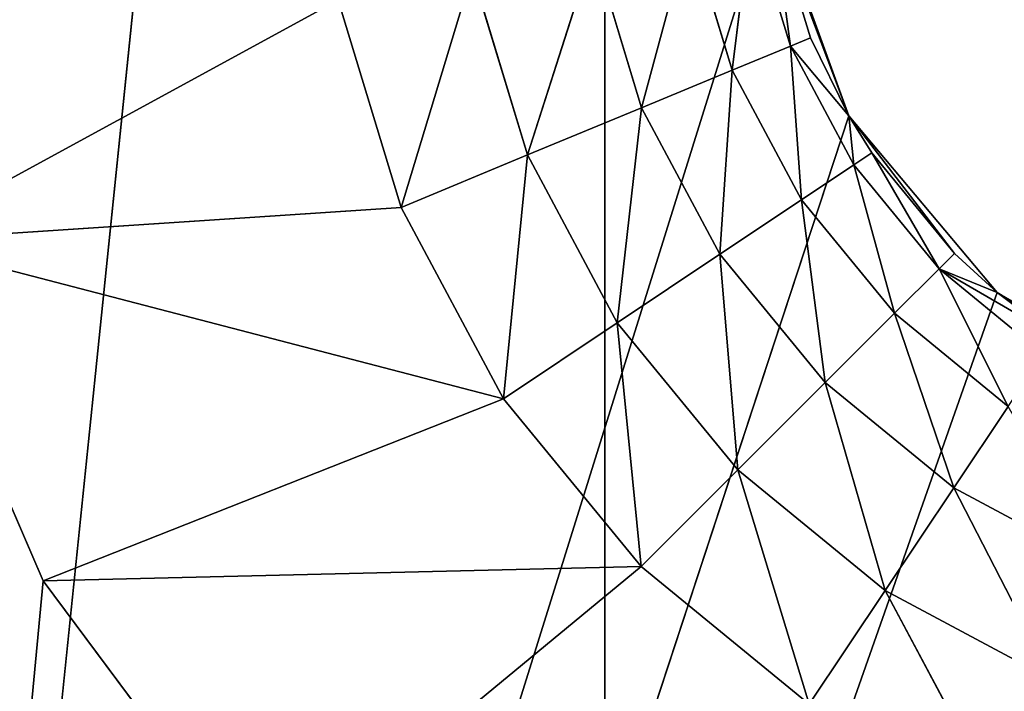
# Model space of a CAD drawing. Extents: x 14 to 217, y 27 to 186.
# Tile 556 of 656: x 40.44 to 42.67, y 116.66 to 118.18. Entities that reach past the tile are written whole.
import ezdxf

# ---------------------------------------------------------------- set-up
doc = ezdxf.new("R2010")
doc.units = 0
doc.header["$LTSCALE"] = 25.4
doc.layers.get('0').update_dxf_attribs({"color": 13, "linetype": 'CONTINUOUS'})

# ---------------------------------------------------------------- blocks, each defined once
blk = doc.blocks.new('PROFILE-RECESSED-T-CONNECT')
at = {"color": 0}
for p, q in [((27.5112, 15.9594, 68.964), (25.692, 15.9594, 88.264)), ((27.5112, 15.9594, 68.964), (25.692, 15.9594, 88.264)), ((27.5112, 15.9594, 68.964), (27.1801, 15.9594, 68.1964)), ((27.1801, 15.9594, 68.1964), (27.5112, 13.9594, 68.964)), ((27.1801, 15.9594, 68.1964), (27.5112, 13.9594, 68.964)), ((27.5112, 15.9594, 68.964), (27.1801, 15.9594, 68.1964)), ((28.0104, 15.9594, 69.6344), (27.5112, 15.9594, 68.964)), ((27.5112, 15.9594, 68.964), (27.5112, 13.9594, 68.964)), ((27.5112, 15.9594, 68.964), (27.5112, 13.9594, 68.964)), ((27.5112, 15.9594, 68.964), (28.0104, 13.9594, 69.6344)), ((27.5112, 15.9594, 68.964), (28.0104, 13.9594, 69.6344)), ((28.0104, 15.9594, 69.6344), (27.5112, 15.9594, 68.964)), ((27.5112, 13.9594, 68.964), (27.1801, 13.9594, 68.1964)), ((27.1801, 13.9594, 68.1964), (28.1769, 13.9594, 67.6517)), ((28.5502, 13.9594, 68.5529), (27.1801, 13.9594, 68.1964)), ((27.5112, 13.9594, 68.964), (27.1801, 13.9594, 68.1964)), ((28.5502, 13.9594, 68.5529), (27.1801, 13.9594, 68.1964)), ((28.3192, 13.9594, 68.1207), (27.1801, 13.9594, 68.1964)), ((28.3192, 13.9594, 68.1207), (27.1801, 13.9594, 68.1964)), ((27.1801, 13.9594, 68.1964), (28.1769, 13.9594, 67.6517)), ((28.0104, 13.9594, 69.6344), (27.5112, 13.9594, 68.964)), ((28.8611, 13.9594, 68.9317), (27.5112, 13.9594, 68.964)), ((28.0104, 13.9594, 69.6344), (27.5112, 13.9594, 68.964)), ((28.8611, 13.9594, 68.9317), (27.5112, 13.9594, 68.964)), ((28.5502, 13.9594, 68.5529), (27.5112, 13.9594, 68.964)), ((28.5502, 13.9594, 68.5529), (27.5112, 13.9594, 68.964)), ((28.8611, 13.9594, 68.9317), (28.0104, 13.9594, 69.6344)), ((28.8611, 13.9594, 68.9317), (28.0104, 13.9594, 69.6344)), ((28.3192, 13.9594, 68.1207), (28.1769, 13.9594, 67.6517)), ((28.3192, 13.9594, 68.1207), (28.1769, 13.9594, 67.6517)), ((28.5502, 13.9594, 68.5529), (28.3192, 13.9594, 68.1207)), ((28.3192, 13.9594, 68.1207), (28.48, 13.9105, 67.5914)), ((28.3192, 13.9594, 68.1207), (28.48, 13.9105, 67.5914)), ((28.3192, 13.9594, 68.1207), (28.6047, 13.9105, 68.0024)), ((28.3192, 13.9594, 68.1207), (28.6047, 13.9105, 68.0024)), ((28.5502, 13.9594, 68.5529), (28.3192, 13.9594, 68.1207)), ((28.8611, 13.9594, 68.9317), (28.5502, 13.9594, 68.5529)), ((28.5502, 13.9594, 68.5529), (28.6047, 13.9105, 68.0024)), ((28.5502, 13.9594, 68.5529), (28.6047, 13.9105, 68.0024)), ((28.5502, 13.9594, 68.5529), (28.8072, 13.9105, 68.3812)), ((28.5502, 13.9594, 68.5529), (28.8072, 13.9105, 68.3812)), ((28.8611, 13.9594, 68.9317), (28.5502, 13.9594, 68.5529)), ((28.8611, 13.9594, 68.9317), (28.8072, 13.9105, 68.3812)), ((28.8611, 13.9594, 68.9317), (28.8072, 13.9105, 68.3812)), ((29.24, 13.9594, 69.2426), (28.8611, 13.9594, 68.9317)), ((28.8611, 13.9594, 68.9317), (29.0796, 13.9105, 68.7132)), ((28.8611, 13.9594, 68.9317), (29.0796, 13.9105, 68.7132)), ((29.24, 13.9594, 69.2426), (28.8611, 13.9594, 68.9317)), ((29.24, 13.9594, 69.2426), (29.0796, 13.9105, 68.7132)), ((29.24, 13.9594, 69.2426), (29.0796, 13.9105, 68.7132)), ((29.24, 13.9594, 69.2426), (29.4117, 13.9105, 68.9857)), ((29.24, 13.9594, 69.2426), (29.4117, 13.9105, 68.9857)), ((29.6722, 13.9594, 69.4737), (29.4117, 13.9105, 68.9857)), ((29.6722, 13.9594, 69.4737), (29.4117, 13.9105, 68.9857)), ((28.48, 13.9105, 67.5914), (28.6047, 13.9105, 68.0024)), ((28.48, 13.9105, 67.5914), (28.6047, 13.9105, 68.0024)), ((28.6047, 13.9105, 68.0024), (28.7534, 13.7684, 67.537)), ((28.6047, 13.9105, 68.0024), (28.7534, 13.7684, 67.537)), ((28.6047, 13.9105, 68.0024), (28.8622, 13.7684, 67.8957)), ((28.6047, 13.9105, 68.0024), (28.8622, 13.7684, 67.8957)), ((28.6047, 13.9105, 68.0024), (28.8072, 13.9105, 68.3812)), ((28.6047, 13.9105, 68.0024), (28.8072, 13.9105, 68.3812)), ((28.8072, 13.9105, 68.3812), (28.8622, 13.7684, 67.8957)), ((28.8072, 13.9105, 68.3812), (28.8622, 13.7684, 67.8957)), ((28.8072, 13.9105, 68.3812), (29.0389, 13.7684, 68.2263)), ((28.8072, 13.9105, 68.3812), (29.0389, 13.7684, 68.2263)), ((28.8072, 13.9105, 68.3812), (29.0796, 13.9105, 68.7132)), ((28.8072, 13.9105, 68.3812), (29.0796, 13.9105, 68.7132)), ((29.0796, 13.9105, 68.7132), (29.0389, 13.7684, 68.2263)), ((29.0796, 13.9105, 68.7132), (29.0389, 13.7684, 68.2263)), ((29.0796, 13.9105, 68.7132), (29.2768, 13.7684, 68.5161)), ((29.0796, 13.9105, 68.7132), (29.2768, 13.7684, 68.5161)), ((29.0796, 13.9105, 68.7132), (29.4117, 13.9105, 68.9857)), ((29.0796, 13.9105, 68.7132), (29.4117, 13.9105, 68.9857)), ((29.4117, 13.9105, 68.9857), (29.2768, 13.7684, 68.5161)), ((29.4117, 13.9105, 68.9857), (29.2768, 13.7684, 68.5161)), ((29.4117, 13.9105, 68.9857), (29.5665, 13.7684, 68.7539)), ((29.4117, 13.9105, 68.9857), (29.5665, 13.7684, 68.7539)), ((29.4117, 13.9105, 68.9857), (29.7904, 13.9105, 69.1882)), ((29.4117, 13.9105, 68.9857), (29.7904, 13.9105, 69.1882)), ((29.7904, 13.9105, 69.1882), (29.5665, 13.7684, 68.7539)), ((29.7904, 13.9105, 69.1882), (29.5665, 13.7684, 68.7539)), ((28.7534, 13.7684, 67.537), (28.8622, 13.7684, 67.8957)), ((28.7534, 13.7684, 67.537), (28.8622, 13.7684, 67.8957)), ((28.8622, 13.7684, 67.8957), (28.9704, 13.5472, 67.4939)), ((28.8622, 13.7684, 67.8957), (28.9704, 13.5472, 67.4939)), ((28.8622, 13.7684, 67.8957), (29.0666, 13.5472, 67.8111)), ((28.8622, 13.7684, 67.8957), (29.0666, 13.5472, 67.8111)), ((28.8622, 13.7684, 67.8957), (29.0389, 13.7684, 68.2263)), ((28.8622, 13.7684, 67.8957), (29.0389, 13.7684, 68.2263)), ((29.0389, 13.7684, 68.2263), (29.0666, 13.5472, 67.8111)), ((29.0389, 13.7684, 68.2263), (29.0666, 13.5472, 67.8111)), ((29.0389, 13.7684, 68.2263), (29.2229, 13.5472, 68.1034)), ((29.0389, 13.7684, 68.2263), (29.2229, 13.5472, 68.1034)), ((29.0389, 13.7684, 68.2263), (29.2768, 13.7684, 68.5161)), ((29.0389, 13.7684, 68.2263), (29.2768, 13.7684, 68.5161)), ((29.2768, 13.7684, 68.5161), (29.2229, 13.5472, 68.1034)), ((29.2768, 13.7684, 68.5161), (29.2229, 13.5472, 68.1034)), ((29.2768, 13.7684, 68.5161), (29.4332, 13.5472, 68.3597)), ((29.2768, 13.7684, 68.5161), (29.4332, 13.5472, 68.3597)), ((29.2768, 13.7684, 68.5161), (29.5665, 13.7684, 68.7539)), ((29.2768, 13.7684, 68.5161), (29.5665, 13.7684, 68.7539)), ((29.5665, 13.7684, 68.7539), (29.4332, 13.5472, 68.3597)), ((29.5665, 13.7684, 68.7539), (29.4332, 13.5472, 68.3597)), ((29.5665, 13.7684, 68.7539), (29.6894, 13.5472, 68.57)), ((29.5665, 13.7684, 68.7539), (29.6894, 13.5472, 68.57)), ((29.5665, 13.7684, 68.7539), (29.8971, 13.7684, 68.9306)), ((29.5665, 13.7684, 68.7539), (29.8971, 13.7684, 68.9306)), ((28.9704, 13.5472, 67.4939), (29.0666, 13.5472, 67.8111)), ((28.9704, 13.5472, 67.4939), (29.0666, 13.5472, 67.8111)), ((29.0666, 13.5472, 67.8111), (29.1097, 13.2684, 67.4661)), ((29.0666, 13.5472, 67.8111), (29.1097, 13.2684, 67.4661)), ((29.0666, 13.5472, 67.8111), (29.1979, 13.2684, 67.7567)), ((29.0666, 13.5472, 67.8111), (29.1979, 13.2684, 67.7567)), ((29.0666, 13.5472, 67.8111), (29.2229, 13.5472, 68.1034)), ((29.0666, 13.5472, 67.8111), (29.2229, 13.5472, 68.1034)), ((29.2229, 13.5472, 68.1034), (29.1979, 13.2684, 67.7567)), ((29.2229, 13.5472, 68.1034), (29.1979, 13.2684, 67.7567)), ((29.2229, 13.5472, 68.1034), (29.341, 13.2684, 68.0245)), ((29.2229, 13.5472, 68.1034), (29.341, 13.2684, 68.0245)), ((29.2229, 13.5472, 68.1034), (29.4332, 13.5472, 68.3597)), ((29.2229, 13.5472, 68.1034), (29.4332, 13.5472, 68.3597)), ((29.4332, 13.5472, 68.3597), (29.341, 13.2684, 68.0245)), ((29.4332, 13.5472, 68.3597), (29.341, 13.2684, 68.0245)), ((29.4332, 13.5472, 68.3597), (29.5336, 13.2684, 68.2592)), ((29.4332, 13.5472, 68.3597), (29.5336, 13.2684, 68.2592)), ((29.4332, 13.5472, 68.3597), (29.6894, 13.5472, 68.57)), ((29.4332, 13.5472, 68.3597), (29.6894, 13.5472, 68.57)), ((29.6894, 13.5472, 68.57), (29.5336, 13.2684, 68.2592)), ((29.6894, 13.5472, 68.57), (29.5336, 13.2684, 68.2592)), ((29.1097, 13.2684, 67.4661), (29.1979, 13.2684, 67.7567)), ((29.1097, 13.2684, 67.4661), (29.1979, 13.2684, 67.7567)), ((29.1577, 12.9594, 67.4566), (29.1979, 13.2684, 67.7567)), ((29.1577, 12.9594, 67.4566), (29.1979, 13.2684, 67.7567)), ((29.3299, 12.9594, 67.914), (29.1979, 13.2684, 67.7567)), ((29.1979, 13.2684, 67.7567), (29.341, 13.2684, 68.0245)), ((29.2431, 12.9594, 67.738), (29.1979, 13.2684, 67.7567)), ((29.3299, 12.9594, 67.914), (29.1979, 13.2684, 67.7567)), ((29.2431, 12.9594, 67.738), (29.1979, 13.2684, 67.7567)), ((29.1979, 13.2684, 67.7567), (29.341, 13.2684, 68.0245)), ((29.3299, 12.9594, 67.914), (29.341, 13.2684, 68.0245)), ((29.3299, 12.9594, 67.914), (29.341, 13.2684, 68.0245)), ((29.3817, 12.9594, 67.9973), (29.341, 13.2684, 68.0245)), ((29.341, 13.2684, 68.0245), (29.5336, 13.2684, 68.2592)), ((29.3817, 12.9594, 67.9973), (29.341, 13.2684, 68.0245)), ((29.341, 13.2684, 68.0245), (29.5336, 13.2684, 68.2592)), ((29.3817, 12.9594, 67.9973), (29.5336, 13.2684, 68.2592)), ((29.3817, 12.9594, 67.9973), (29.5336, 13.2684, 68.2592)), ((29.6647, 12.9594, 68.313), (29.5336, 13.2684, 68.2592)), ((29.5336, 13.2684, 68.2592), (29.7955, 12.9594, 68.4112)), ((29.5336, 13.2684, 68.2592), (29.7955, 12.9594, 68.4112)), ((29.5336, 13.2684, 68.2592), (29.7683, 13.2684, 68.4519)), ((29.5682, 12.9594, 68.2246), (29.5336, 13.2684, 68.2592)), ((29.6647, 12.9594, 68.313), (29.5336, 13.2684, 68.2592)), ((29.5682, 12.9594, 68.2246), (29.5336, 13.2684, 68.2592)), ((29.5336, 13.2684, 68.2592), (29.7683, 13.2684, 68.4519)), ((28.7789, 12.9618, 57.3216), (25.1789, 12.9618, 92.3216)), ((28.7789, 12.9618, 57.3216), (25.1789, 12.9618, 92.3216)), ((28.7789, 12.9618, 57.3216), (28.7789, 12.9618, 92.3216)), ((28.7789, 4.9618, 57.3216), (28.7789, 12.9618, 92.3216)), ((28.7789, 12.9618, 57.3216), (28.7789, 12.9618, 92.3216)), ((28.7789, 4.9618, 57.3216), (28.7789, 12.9618, 92.3216)), ((29.1517, 12.9594, 67.4244), (29.3299, 3.7618, 67.914)), ((29.1517, 12.9594, 67.4244), (29.3299, 3.7618, 67.914)), ((29.1577, 12.9594, 67.4566), (29.3299, 3.7618, 67.914)), ((29.1577, 12.9594, 67.4566), (29.3299, 3.7618, 67.914)), ((29.1577, 12.9594, 67.4566), (29.2431, 12.9594, 67.738)), ((29.1577, 12.9594, 67.4566), (29.2431, 12.9594, 67.738)), ((29.2431, 12.9594, 67.738), (29.3299, 12.9594, 67.914)), ((29.3299, 3.7618, 67.914), (29.2431, 12.9594, 67.738)), ((29.3299, 3.7618, 67.914), (29.2431, 12.9594, 67.738)), ((29.2431, 12.9594, 67.738), (29.3299, 12.9594, 67.914)), ((29.3299, 12.9594, 67.914), (29.3299, 3.7618, 67.914)), ((29.3299, 3.7618, 67.914), (29.5682, 12.9594, 68.2246)), ((29.3299, 3.7618, 67.914), (29.5682, 12.9594, 68.2246)), ((29.3299, 3.7618, 67.914), (29.3817, 12.9594, 67.9973)), ((29.3299, 3.7618, 67.914), (29.3817, 12.9594, 67.9973)), ((29.3299, 12.9594, 67.914), (29.3299, 3.7618, 67.914)), ((29.3299, 12.9594, 67.914), (29.3817, 12.9594, 67.9973)), ((29.3299, 12.9594, 67.914), (29.3817, 12.9594, 67.9973)), ((29.3817, 12.9594, 67.9973), (29.5682, 12.9594, 68.2246)), ((29.3817, 12.9594, 67.9973), (29.5682, 12.9594, 68.2246)), ((29.6647, 3.7618, 68.313), (29.5682, 12.9594, 68.2246)), ((29.5682, 12.9594, 68.2246), (29.6647, 12.9594, 68.313)), ((29.6647, 3.7618, 68.313), (29.5682, 12.9594, 68.2246)), ((29.5682, 12.9594, 68.2246), (29.6647, 12.9594, 68.313)), ((29.6647, 12.9594, 68.313), (29.6647, 3.7618, 68.313)), ((29.6647, 12.9594, 68.313), (29.7955, 12.9594, 68.4112)), ((29.7955, 12.9594, 68.4112), (29.6647, 3.7618, 68.313)), ((29.6647, 12.9594, 68.313), (29.6647, 3.7618, 68.313)), ((29.7955, 12.9594, 68.4112), (29.6647, 3.7618, 68.313)), ((30.0549, 12.9594, 68.5498), (29.6647, 3.7618, 68.313)), ((30.0549, 12.9594, 68.5498), (29.6647, 3.7618, 68.313)), ((29.6647, 12.9594, 68.313), (29.7955, 12.9594, 68.4112)), ((28.7789, 4.9618, 57.3216), (28.7789, 4.9618, 92.3216)), ((28.7789, 4.9618, 57.3216), (28.7789, 4.9618, 92.3216)), ((22.6289, 3.7618, 88.3216), (29.6647, 3.7618, 68.313)), ((29.1517, 3.7618, 67.4244), (22.6289, 3.7618, 88.3216)), ((29.1517, 3.7618, 67.4244), (22.6289, 3.7618, 88.3216)), ((29.3299, 3.7618, 67.914), (22.6289, 3.7618, 88.3216)), ((29.3299, 3.7618, 67.914), (22.6289, 3.7618, 88.3216)), ((22.6289, 3.7618, 88.3216), (29.6647, 3.7618, 68.313)), ((29.1517, 3.7618, 67.4244), (29.3299, 3.7618, 67.914)), ((29.1517, 3.7618, 67.4244), (29.3299, 3.7618, 67.914)), ((29.3299, 3.7618, 67.914), (29.6647, 3.7618, 68.313)), ((29.3299, 3.7618, 67.914), (29.6647, 3.7618, 68.313)), ((29.6647, 3.7618, 68.313), (30.1159, 3.7618, 68.5735)), ((29.6647, 3.7618, 68.313), (30.1159, 3.7618, 68.5735))]:
    blk.add_line(p, q, dxfattribs=at)
mesh = blk.add_polyface(dxfattribs=at)
corners = [(25.692, 15.9594, 88.264), (28.0104, 15.9594, 69.6344), (27.5112, 15.9594, 68.964)]
mesh.append_faces([[corners[k] for k in face] for face in [(0, 1, 2)]], dxfattribs={"color": 0})
mesh = blk.add_polyface(dxfattribs=at)
corners = [(25.692, 15.9594, 88.264), (27.5112, 15.9594, 68.964), (27.1801, 15.9594, 68.1964)]
mesh.append_faces([[corners[k] for k in face] for face in [(0, 1, 2)]], dxfattribs={"color": 0})
mesh = blk.add_polyface(dxfattribs=at)
corners = [(27.1801, 15.9594, 68.1964), (27.5112, 13.9594, 68.964), (27.1801, 13.9594, 68.1964)]
mesh.append_faces([[corners[k] for k in face] for face in [(0, 1, 2)]], dxfattribs={"color": 0})
mesh = blk.add_polyface(dxfattribs=at)
corners = [(27.5112, 15.9594, 68.964), (27.5112, 13.9594, 68.964), (27.1801, 15.9594, 68.1964)]
mesh.append_faces([[corners[k] for k in face] for face in [(0, 1, 2)]], dxfattribs={"color": 0})
mesh = blk.add_polyface(dxfattribs=at)
corners = [(27.5112, 15.9594, 68.964), (28.0104, 13.9594, 69.6344), (27.5112, 13.9594, 68.964)]
mesh.append_faces([[corners[k] for k in face] for face in [(0, 1, 2)]], dxfattribs={"color": 0})
mesh = blk.add_polyface(dxfattribs=at)
corners = [(28.0104, 15.9594, 69.6344), (28.0104, 13.9594, 69.6344), (27.5112, 15.9594, 68.964)]
mesh.append_faces([[corners[k] for k in face] for face in [(0, 1, 2)]], dxfattribs={"color": 0})
mesh = blk.add_polyface(dxfattribs=at)
corners = [(27.1801, 13.9594, 68.1964), (28.1769, 13.9594, 67.6517), (27.035, 13.9594, 67.3733)]
mesh.append_faces([[corners[k] for k in face] for face in [(0, 1, 2)]], dxfattribs={"color": 0})
mesh = blk.add_polyface(dxfattribs=at)
corners = [(27.5112, 13.9594, 68.964), (28.5502, 13.9594, 68.5529), (27.1801, 13.9594, 68.1964)]
mesh.append_faces([[corners[k] for k in face] for face in [(0, 1, 2)]], dxfattribs={"color": 0})
mesh = blk.add_polyface(dxfattribs=at)
corners = [(28.5502, 13.9594, 68.5529), (28.3192, 13.9594, 68.1207), (27.1801, 13.9594, 68.1964)]
mesh.append_faces([[corners[k] for k in face] for face in [(0, 1, 2)]], dxfattribs={"color": 0})
mesh = blk.add_polyface(dxfattribs=at)
corners = [(27.1801, 13.9594, 68.1964), (28.3192, 13.9594, 68.1207), (28.1769, 13.9594, 67.6517)]
mesh.append_faces([[corners[k] for k in face] for face in [(0, 1, 2)]], dxfattribs={"color": 0})
mesh = blk.add_polyface(dxfattribs=at)
corners = [(28.0104, 13.9594, 69.6344), (28.8611, 13.9594, 68.9317), (27.5112, 13.9594, 68.964)]
mesh.append_faces([[corners[k] for k in face] for face in [(0, 1, 2)]], dxfattribs={"color": 0})
mesh = blk.add_polyface(dxfattribs=at)
corners = [(27.5112, 13.9594, 68.964), (28.8611, 13.9594, 68.9317), (28.5502, 13.9594, 68.5529)]
mesh.append_faces([[corners[k] for k in face] for face in [(0, 1, 2)]], dxfattribs={"color": 0})
mesh = blk.add_polyface(dxfattribs=at)
corners = [(28.0104, 13.9594, 69.6344), (29.24, 13.9594, 69.2426), (28.8611, 13.9594, 68.9317)]
mesh.append_faces([[corners[k] for k in face] for face in [(0, 1, 2)]], dxfattribs={"color": 0})
mesh = blk.add_polyface(dxfattribs=at)
corners = [(28.3192, 13.9594, 68.1207), (28.48, 13.9105, 67.5914), (28.1769, 13.9594, 67.6517)]
mesh.append_faces([[corners[k] for k in face] for face in [(0, 1, 2)]], dxfattribs={"color": 0})
mesh = blk.add_polyface(dxfattribs=at)
corners = [(28.3192, 13.9594, 68.1207), (28.6047, 13.9105, 68.0024), (28.48, 13.9105, 67.5914)]
mesh.append_faces([[corners[k] for k in face] for face in [(0, 1, 2)]], dxfattribs={"color": 0})
mesh = blk.add_polyface(dxfattribs=at)
corners = [(28.5502, 13.9594, 68.5529), (28.6047, 13.9105, 68.0024), (28.3192, 13.9594, 68.1207)]
mesh.append_faces([[corners[k] for k in face] for face in [(0, 1, 2)]], dxfattribs={"color": 0})
mesh = blk.add_polyface(dxfattribs=at)
corners = [(28.5502, 13.9594, 68.5529), (28.8072, 13.9105, 68.3812), (28.6047, 13.9105, 68.0024)]
mesh.append_faces([[corners[k] for k in face] for face in [(0, 1, 2)]], dxfattribs={"color": 0})
mesh = blk.add_polyface(dxfattribs=at)
corners = [(28.8611, 13.9594, 68.9317), (28.8072, 13.9105, 68.3812), (28.5502, 13.9594, 68.5529)]
mesh.append_faces([[corners[k] for k in face] for face in [(0, 1, 2)]], dxfattribs={"color": 0})
mesh = blk.add_polyface(dxfattribs=at)
corners = [(28.8611, 13.9594, 68.9317), (29.0796, 13.9105, 68.7132), (28.8072, 13.9105, 68.3812)]
mesh.append_faces([[corners[k] for k in face] for face in [(0, 1, 2)]], dxfattribs={"color": 0})
mesh = blk.add_polyface(dxfattribs=at)
corners = [(29.24, 13.9594, 69.2426), (29.0796, 13.9105, 68.7132), (28.8611, 13.9594, 68.9317)]
mesh.append_faces([[corners[k] for k in face] for face in [(0, 1, 2)]], dxfattribs={"color": 0})
mesh = blk.add_polyface(dxfattribs=at)
corners = [(29.24, 13.9594, 69.2426), (29.4117, 13.9105, 68.9857), (29.0796, 13.9105, 68.7132)]
mesh.append_faces([[corners[k] for k in face] for face in [(0, 1, 2)]], dxfattribs={"color": 0})
mesh = blk.add_polyface(dxfattribs=at)
corners = [(29.6722, 13.9594, 69.4737), (29.4117, 13.9105, 68.9857), (29.24, 13.9594, 69.2426)]
mesh.append_faces([[corners[k] for k in face] for face in [(0, 1, 2)]], dxfattribs={"color": 0})
mesh = blk.add_polyface(dxfattribs=at)
corners = [(29.6722, 13.9594, 69.4737), (29.7904, 13.9105, 69.1882), (29.4117, 13.9105, 68.9857)]
mesh.append_faces([[corners[k] for k in face] for face in [(0, 1, 2)]], dxfattribs={"color": 0})
mesh = blk.add_polyface(dxfattribs=at)
corners = [(30.1412, 13.9594, 69.6159), (29.7904, 13.9105, 69.1882), (29.6722, 13.9594, 69.4737)]
mesh.append_faces([[corners[k] for k in face] for face in [(0, 1, 2)]], dxfattribs={"color": 0})
mesh = blk.add_polyface(dxfattribs=at)
corners = [(28.6047, 13.9105, 68.0024), (28.7534, 13.7684, 67.537), (28.48, 13.9105, 67.5914)]
mesh.append_faces([[corners[k] for k in face] for face in [(0, 1, 2)]], dxfattribs={"color": 0})
mesh = blk.add_polyface(dxfattribs=at)
corners = [(28.6047, 13.9105, 68.0024), (28.8622, 13.7684, 67.8957), (28.7534, 13.7684, 67.537)]
mesh.append_faces([[corners[k] for k in face] for face in [(0, 1, 2)]], dxfattribs={"color": 0})
mesh = blk.add_polyface(dxfattribs=at)
corners = [(28.8072, 13.9105, 68.3812), (28.8622, 13.7684, 67.8957), (28.6047, 13.9105, 68.0024)]
mesh.append_faces([[corners[k] for k in face] for face in [(0, 1, 2)]], dxfattribs={"color": 0})
mesh = blk.add_polyface(dxfattribs=at)
corners = [(28.8072, 13.9105, 68.3812), (29.0389, 13.7684, 68.2263), (28.8622, 13.7684, 67.8957)]
mesh.append_faces([[corners[k] for k in face] for face in [(0, 1, 2)]], dxfattribs={"color": 0})
mesh = blk.add_polyface(dxfattribs=at)
corners = [(29.0796, 13.9105, 68.7132), (29.0389, 13.7684, 68.2263), (28.8072, 13.9105, 68.3812)]
mesh.append_faces([[corners[k] for k in face] for face in [(0, 1, 2)]], dxfattribs={"color": 0})
mesh = blk.add_polyface(dxfattribs=at)
corners = [(29.0796, 13.9105, 68.7132), (29.2768, 13.7684, 68.5161), (29.0389, 13.7684, 68.2263)]
mesh.append_faces([[corners[k] for k in face] for face in [(0, 1, 2)]], dxfattribs={"color": 0})
mesh = blk.add_polyface(dxfattribs=at)
corners = [(29.4117, 13.9105, 68.9857), (29.2768, 13.7684, 68.5161), (29.0796, 13.9105, 68.7132)]
mesh.append_faces([[corners[k] for k in face] for face in [(0, 1, 2)]], dxfattribs={"color": 0})
mesh = blk.add_polyface(dxfattribs=at)
corners = [(29.4117, 13.9105, 68.9857), (29.5665, 13.7684, 68.7539), (29.2768, 13.7684, 68.5161)]
mesh.append_faces([[corners[k] for k in face] for face in [(0, 1, 2)]], dxfattribs={"color": 0})
mesh = blk.add_polyface(dxfattribs=at)
corners = [(29.7904, 13.9105, 69.1882), (29.5665, 13.7684, 68.7539), (29.4117, 13.9105, 68.9857)]
mesh.append_faces([[corners[k] for k in face] for face in [(0, 1, 2)]], dxfattribs={"color": 0})
mesh = blk.add_polyface(dxfattribs=at)
corners = [(29.7904, 13.9105, 69.1882), (29.8971, 13.7684, 68.9306), (29.5665, 13.7684, 68.7539)]
mesh.append_faces([[corners[k] for k in face] for face in [(0, 1, 2)]], dxfattribs={"color": 0})
mesh = blk.add_polyface(dxfattribs=at)
corners = [(28.8622, 13.7684, 67.8957), (28.9704, 13.5472, 67.4939), (28.7534, 13.7684, 67.537)]
mesh.append_faces([[corners[k] for k in face] for face in [(0, 1, 2)]], dxfattribs={"color": 0})
mesh = blk.add_polyface(dxfattribs=at)
corners = [(28.8622, 13.7684, 67.8957), (29.0666, 13.5472, 67.8111), (28.9704, 13.5472, 67.4939)]
mesh.append_faces([[corners[k] for k in face] for face in [(0, 1, 2)]], dxfattribs={"color": 0})
mesh = blk.add_polyface(dxfattribs=at)
corners = [(29.0389, 13.7684, 68.2263), (29.0666, 13.5472, 67.8111), (28.8622, 13.7684, 67.8957)]
mesh.append_faces([[corners[k] for k in face] for face in [(0, 1, 2)]], dxfattribs={"color": 0})
mesh = blk.add_polyface(dxfattribs=at)
corners = [(29.0389, 13.7684, 68.2263), (29.2229, 13.5472, 68.1034), (29.0666, 13.5472, 67.8111)]
mesh.append_faces([[corners[k] for k in face] for face in [(0, 1, 2)]], dxfattribs={"color": 0})
mesh = blk.add_polyface(dxfattribs=at)
corners = [(29.2768, 13.7684, 68.5161), (29.2229, 13.5472, 68.1034), (29.0389, 13.7684, 68.2263)]
mesh.append_faces([[corners[k] for k in face] for face in [(0, 1, 2)]], dxfattribs={"color": 0})
mesh = blk.add_polyface(dxfattribs=at)
corners = [(29.2768, 13.7684, 68.5161), (29.4332, 13.5472, 68.3597), (29.2229, 13.5472, 68.1034)]
mesh.append_faces([[corners[k] for k in face] for face in [(0, 1, 2)]], dxfattribs={"color": 0})
mesh = blk.add_polyface(dxfattribs=at)
corners = [(29.5665, 13.7684, 68.7539), (29.4332, 13.5472, 68.3597), (29.2768, 13.7684, 68.5161)]
mesh.append_faces([[corners[k] for k in face] for face in [(0, 1, 2)]], dxfattribs={"color": 0})
mesh = blk.add_polyface(dxfattribs=at)
corners = [(29.5665, 13.7684, 68.7539), (29.6894, 13.5472, 68.57), (29.4332, 13.5472, 68.3597)]
mesh.append_faces([[corners[k] for k in face] for face in [(0, 1, 2)]], dxfattribs={"color": 0})
mesh = blk.add_polyface(dxfattribs=at)
corners = [(29.8971, 13.7684, 68.9306), (29.6894, 13.5472, 68.57), (29.5665, 13.7684, 68.7539)]
mesh.append_faces([[corners[k] for k in face] for face in [(0, 1, 2)]], dxfattribs={"color": 0})
mesh = blk.add_polyface(dxfattribs=at)
corners = [(29.0666, 13.5472, 67.8111), (29.1097, 13.2684, 67.4661), (28.9704, 13.5472, 67.4939)]
mesh.append_faces([[corners[k] for k in face] for face in [(0, 1, 2)]], dxfattribs={"color": 0})
mesh = blk.add_polyface(dxfattribs=at)
corners = [(29.0666, 13.5472, 67.8111), (29.1979, 13.2684, 67.7567), (29.1097, 13.2684, 67.4661)]
mesh.append_faces([[corners[k] for k in face] for face in [(0, 1, 2)]], dxfattribs={"color": 0})
mesh = blk.add_polyface(dxfattribs=at)
corners = [(29.2229, 13.5472, 68.1034), (29.1979, 13.2684, 67.7567), (29.0666, 13.5472, 67.8111)]
mesh.append_faces([[corners[k] for k in face] for face in [(0, 1, 2)]], dxfattribs={"color": 0})
mesh = blk.add_polyface(dxfattribs=at)
corners = [(29.2229, 13.5472, 68.1034), (29.341, 13.2684, 68.0245), (29.1979, 13.2684, 67.7567)]
mesh.append_faces([[corners[k] for k in face] for face in [(0, 1, 2)]], dxfattribs={"color": 0})
mesh = blk.add_polyface(dxfattribs=at)
corners = [(29.4332, 13.5472, 68.3597), (29.341, 13.2684, 68.0245), (29.2229, 13.5472, 68.1034)]
mesh.append_faces([[corners[k] for k in face] for face in [(0, 1, 2)]], dxfattribs={"color": 0})
mesh = blk.add_polyface(dxfattribs=at)
corners = [(29.4332, 13.5472, 68.3597), (29.5336, 13.2684, 68.2592), (29.341, 13.2684, 68.0245)]
mesh.append_faces([[corners[k] for k in face] for face in [(0, 1, 2)]], dxfattribs={"color": 0})
mesh = blk.add_polyface(dxfattribs=at)
corners = [(29.6894, 13.5472, 68.57), (29.5336, 13.2684, 68.2592), (29.4332, 13.5472, 68.3597)]
mesh.append_faces([[corners[k] for k in face] for face in [(0, 1, 2)]], dxfattribs={"color": 0})
mesh = blk.add_polyface(dxfattribs=at)
corners = [(29.7683, 13.2684, 68.4519), (29.5336, 13.2684, 68.2592), (29.6894, 13.5472, 68.57)]
mesh.append_faces([[corners[k] for k in face] for face in [(0, 1, 2)]], dxfattribs={"color": 0})
mesh = blk.add_polyface(dxfattribs=at)
corners = [(29.1979, 13.2684, 67.7567), (29.1577, 12.9594, 67.4566), (29.1097, 13.2684, 67.4661)]
mesh.append_faces([[corners[k] for k in face] for face in [(0, 1, 2)]], dxfattribs={"color": 0})
mesh = blk.add_polyface(dxfattribs=at)
corners = [(29.1979, 13.2684, 67.7567), (29.2431, 12.9594, 67.738), (29.1577, 12.9594, 67.4566)]
mesh.append_faces([[corners[k] for k in face] for face in [(0, 1, 2)]], dxfattribs={"color": 0})
mesh = blk.add_polyface(dxfattribs=at)
corners = [(29.341, 13.2684, 68.0245), (29.3299, 12.9594, 67.914), (29.1979, 13.2684, 67.7567)]
mesh.append_faces([[corners[k] for k in face] for face in [(0, 1, 2)]], dxfattribs={"color": 0})
mesh = blk.add_polyface(dxfattribs=at)
corners = [(29.1979, 13.2684, 67.7567), (29.3299, 12.9594, 67.914), (29.2431, 12.9594, 67.738)]
mesh.append_faces([[corners[k] for k in face] for face in [(0, 1, 2)]], dxfattribs={"color": 0})
mesh = blk.add_polyface(dxfattribs=at)
corners = [(29.341, 13.2684, 68.0245), (29.3817, 12.9594, 67.9973), (29.3299, 12.9594, 67.914)]
mesh.append_faces([[corners[k] for k in face] for face in [(0, 1, 2)]], dxfattribs={"color": 0})
mesh = blk.add_polyface(dxfattribs=at)
corners = [(29.5336, 13.2684, 68.2592), (29.3817, 12.9594, 67.9973), (29.341, 13.2684, 68.0245)]
mesh.append_faces([[corners[k] for k in face] for face in [(0, 1, 2)]], dxfattribs={"color": 0})
mesh = blk.add_polyface(dxfattribs=at)
corners = [(29.5336, 13.2684, 68.2592), (29.5682, 12.9594, 68.2246), (29.3817, 12.9594, 67.9973)]
mesh.append_faces([[corners[k] for k in face] for face in [(0, 1, 2)]], dxfattribs={"color": 0})
mesh = blk.add_polyface(dxfattribs=at)
corners = [(29.7955, 12.9594, 68.4112), (29.6647, 12.9594, 68.313), (29.5336, 13.2684, 68.2592)]
mesh.append_faces([[corners[k] for k in face] for face in [(0, 1, 2)]], dxfattribs={"color": 0})
mesh = blk.add_polyface(dxfattribs=at)
corners = [(29.7955, 12.9594, 68.4112), (29.5336, 13.2684, 68.2592), (29.7683, 13.2684, 68.4519)]
mesh.append_faces([[corners[k] for k in face] for face in [(0, 1, 2)]], dxfattribs={"color": 0})
mesh = blk.add_polyface(dxfattribs=at)
corners = [(29.6647, 12.9594, 68.313), (29.5682, 12.9594, 68.2246), (29.5336, 13.2684, 68.2592)]
mesh.append_faces([[corners[k] for k in face] for face in [(0, 1, 2)]], dxfattribs={"color": 0})
mesh = blk.add_polyface(dxfattribs=at)
corners = [(25.1789, 12.9618, 92.3216), (25.1789, 12.9618, 57.3216), (28.7789, 12.9618, 57.3216)]
mesh.append_faces([[corners[k] for k in face] for face in [(0, 1, 2)]], dxfattribs={"color": 0})
mesh = blk.add_polyface(dxfattribs=at)
corners = [(25.1789, 12.9618, 92.3216), (28.7789, 12.9618, 57.3216), (28.7789, 12.9618, 92.3216)]
mesh.append_faces([[corners[k] for k in face] for face in [(0, 1, 2)]], dxfattribs={"color": 0})
mesh = blk.add_polyface(dxfattribs=at)
corners = [(28.7789, 12.9618, 57.3216), (28.7789, 4.9618, 57.3216), (28.7789, 12.9618, 92.3216)]
mesh.append_faces([[corners[k] for k in face] for face in [(0, 1, 2)]], dxfattribs={"color": 0})
mesh = blk.add_polyface(dxfattribs=at)
corners = [(28.7789, 12.9618, 92.3216), (28.7789, 4.9618, 57.3216), (28.7789, 4.9618, 92.3216)]
mesh.append_faces([[corners[k] for k in face] for face in [(0, 1, 2)]], dxfattribs={"color": 0})
mesh = blk.add_polyface(dxfattribs=at)
corners = [(29.1517, 12.9594, 67.4244), (29.3299, 3.7618, 67.914), (29.1517, 3.7618, 67.4244)]
mesh.append_faces([[corners[k] for k in face] for face in [(0, 1, 2)]], dxfattribs={"color": 0})
mesh = blk.add_polyface(dxfattribs=at)
corners = [(29.1577, 12.9594, 67.4566), (29.3299, 3.7618, 67.914), (29.1517, 12.9594, 67.4244)]
mesh.append_faces([[corners[k] for k in face] for face in [(0, 1, 2)]], dxfattribs={"color": 0})
mesh = blk.add_polyface(dxfattribs=at)
corners = [(29.2431, 12.9594, 67.738), (29.3299, 3.7618, 67.914), (29.1577, 12.9594, 67.4566)]
mesh.append_faces([[corners[k] for k in face] for face in [(0, 1, 2)]], dxfattribs={"color": 0})
mesh = blk.add_polyface(dxfattribs=at)
corners = [(29.3299, 12.9594, 67.914), (29.3299, 3.7618, 67.914), (29.2431, 12.9594, 67.738)]
mesh.append_faces([[corners[k] for k in face] for face in [(0, 1, 2)]], dxfattribs={"color": 0})
mesh = blk.add_polyface(dxfattribs=at)
corners = [(29.5682, 12.9594, 68.2246), (29.6647, 3.7618, 68.313), (29.3299, 3.7618, 67.914)]
mesh.append_faces([[corners[k] for k in face] for face in [(0, 1, 2)]], dxfattribs={"color": 0})
mesh = blk.add_polyface(dxfattribs=at)
corners = [(29.5682, 12.9594, 68.2246), (29.3299, 3.7618, 67.914), (29.3817, 12.9594, 67.9973)]
mesh.append_faces([[corners[k] for k in face] for face in [(0, 1, 2)]], dxfattribs={"color": 0})
mesh = blk.add_polyface(dxfattribs=at)
corners = [(29.3817, 12.9594, 67.9973), (29.3299, 3.7618, 67.914), (29.3299, 12.9594, 67.914)]
mesh.append_faces([[corners[k] for k in face] for face in [(0, 1, 2)]], dxfattribs={"color": 0})
mesh = blk.add_polyface(dxfattribs=at)
corners = [(29.6647, 3.7618, 68.313), (29.5682, 12.9594, 68.2246), (29.6647, 12.9594, 68.313)]
mesh.append_faces([[corners[k] for k in face] for face in [(0, 1, 2)]], dxfattribs={"color": 0})
mesh = blk.add_polyface(dxfattribs=at)
corners = [(29.7955, 12.9594, 68.4112), (29.6647, 3.7618, 68.313), (29.6647, 12.9594, 68.313)]
mesh.append_faces([[corners[k] for k in face] for face in [(0, 1, 2)]], dxfattribs={"color": 0})
mesh = blk.add_polyface(dxfattribs=at)
corners = [(30.0549, 12.9594, 68.5498), (29.6647, 3.7618, 68.313), (29.7955, 12.9594, 68.4112)]
mesh.append_faces([[corners[k] for k in face] for face in [(0, 1, 2)]], dxfattribs={"color": 0})
mesh = blk.add_polyface(dxfattribs=at)
corners = [(30.1159, 3.7618, 68.5735), (29.6647, 3.7618, 68.313), (30.0549, 12.9594, 68.5498)]
mesh.append_faces([[corners[k] for k in face] for face in [(0, 1, 2)]], dxfattribs={"color": 0})
mesh = blk.add_polyface(dxfattribs=at)
corners = [(28.7789, 4.9618, 92.3216), (28.7789, 4.9618, 57.3216), (25.1789, 4.9618, 57.3216)]
mesh.append_faces([[corners[k] for k in face] for face in [(0, 1, 2)]], dxfattribs={"color": 0})
mesh = blk.add_polyface(dxfattribs=at)
corners = [(28.7789, 4.9618, 92.3216), (25.1789, 4.9618, 57.3216), (25.1789, 4.9618, 92.3216)]
mesh.append_faces([[corners[k] for k in face] for face in [(0, 1, 2)]], dxfattribs={"color": 0})
mesh = blk.add_polyface(dxfattribs=at)
corners = [(22.6289, 3.7618, 88.3216), (29.6647, 3.7618, 68.313), (30.1159, 3.7618, 68.5735)]
mesh.append_faces([[corners[k] for k in face] for face in [(0, 1, 2)]], dxfattribs={"color": 0})
mesh = blk.add_polyface(dxfattribs=at)
corners = [(22.6289, 3.7618, 88.3216), (22.6289, 3.7618, 59.1857), (29.1517, 3.7618, 67.4244)]
mesh.append_faces([[corners[k] for k in face] for face in [(0, 1, 2)]], dxfattribs={"color": 0})
mesh = blk.add_polyface(dxfattribs=at)
corners = [(22.6289, 3.7618, 88.3216), (29.1517, 3.7618, 67.4244), (29.3299, 3.7618, 67.914)]
mesh.append_faces([[corners[k] for k in face] for face in [(0, 1, 2)]], dxfattribs={"color": 0})
mesh = blk.add_polyface(dxfattribs=at)
corners = [(22.6289, 3.7618, 88.3216), (29.3299, 3.7618, 67.914), (29.6647, 3.7618, 68.313)]
mesh.append_faces([[corners[k] for k in face] for face in [(0, 1, 2)]], dxfattribs={"color": 0})
mesh = blk.add_polyface(dxfattribs=at)
corners = [(22.6289, 3.7618, 88.3216), (30.1159, 3.7618, 68.5735), (28.1174, 3.7618, 80.814)]
mesh.append_faces([[corners[k] for k in face] for face in [(0, 1, 2)]], dxfattribs={"color": 0})
mesh = blk.add_polyface(dxfattribs=at)
corners = [(28.1174, 3.7618, 80.814), (30.1159, 3.7618, 68.5735), (28.5783, 3.7618, 80.2133)]
mesh.append_faces([[corners[k] for k in face] for face in [(0, 1, 2)]], dxfattribs={"color": 0})
mesh = blk.add_polyface(dxfattribs=at)
corners = [(28.5783, 3.7618, 80.2133), (30.1159, 3.7618, 68.5735), (29.1789, 3.7618, 79.7525)]
mesh.append_faces([[corners[k] for k in face] for face in [(0, 1, 2)]], dxfattribs={"color": 0})
mesh = blk.add_polyface(dxfattribs=at)
corners = [(29.1789, 3.7618, 79.7525), (30.1159, 3.7618, 68.5735), (29.8783, 3.7618, 79.4628)]
mesh.append_faces([[corners[k] for k in face] for face in [(0, 1, 2)]], dxfattribs={"color": 0})
mesh = blk.add_polyface(dxfattribs=at)
corners = [(27.1749, 2.0001, 101.0426), (28.7863, 2.0001, 100.2666), (16.0469, 2.0001, 56)]
mesh.append_faces([[corners[k] for k in face] for face in [(0, 1, 2)]], dxfattribs={"color": 0})
mesh = blk.add_polyface(dxfattribs=at)
corners = [(28.7863, 2.0001, 100.2666), (16.2752, 2.0001, 54.852), (16.0469, 2.0001, 56)]
mesh.append_faces([[corners[k] for k in face] for face in [(0, 1, 2)]], dxfattribs={"color": 0})
mesh = blk.add_polyface(dxfattribs=at)
corners = [(28.7863, 2.0001, 100.2666), (30.5549, 2.0001, 100), (16.2752, 2.0001, 54.852)]
mesh.append_faces([[corners[k] for k in face] for face in [(0, 1, 2)]], dxfattribs={"color": 0})
mesh = blk.add_polyface(dxfattribs=at)
corners = [(30.5549, 2.0001, 100), (16.9255, 2.0001, 53.8787), (16.2752, 2.0001, 54.852)]
mesh.append_faces([[corners[k] for k in face] for face in [(0, 1, 2)]], dxfattribs={"color": 0})
mesh = blk.add_polyface(dxfattribs=at)
corners = [(30.5549, 2.0001, 100), (17.8988, 2.0001, 53.2284), (16.9255, 2.0001, 53.8787)]
mesh.append_faces([[corners[k] for k in face] for face in [(0, 1, 2)]], dxfattribs={"color": 0})
mesh = blk.add_polyface(dxfattribs=at)
corners = [(30.5549, 2.0001, 100), (19.0469, 2.0001, 53), (17.8988, 2.0001, 53.2284)]
mesh.append_faces([[corners[k] for k in face] for face in [(0, 1, 2)]], dxfattribs={"color": 0})
mesh = blk.add_polyface(dxfattribs=at)
corners = [(30.5549, 2.0001, 100), (43.0469, 2.0001, 53), (19.0469, 2.0001, 53)]
mesh.append_faces([[corners[k] for k in face] for face in [(0, 1, 2)]], dxfattribs={"color": 0})
mesh = blk.add_polyface(dxfattribs=at)
corners = [(27.1749, 0.8001, 101.0426), (16.0469, 0.8001, 56), (28.7863, 0.8001, 100.2666)]
mesh.append_faces([[corners[k] for k in face] for face in [(0, 1, 2)]], dxfattribs={"color": 0})
mesh = blk.add_polyface(dxfattribs=at)
corners = [(28.7863, 0.8001, 100.2666), (16.0469, 0.8001, 56), (30.5549, 0.8001, 100)]
mesh.append_faces([[corners[k] for k in face] for face in [(0, 1, 2)]], dxfattribs={"color": 0})
mesh = blk.add_polyface(dxfattribs=at)
corners = [(30.5549, 0.8001, 100), (16.0469, 0.8001, 56), (16.2752, 0.8001, 54.852)]
mesh.append_faces([[corners[k] for k in face] for face in [(0, 1, 2)]], dxfattribs={"color": 0})
mesh = blk.add_polyface(dxfattribs=at)
corners = [(30.5549, 0.8001, 100), (16.2752, 0.8001, 54.852), (16.9255, 0.8001, 53.8787)]
mesh.append_faces([[corners[k] for k in face] for face in [(0, 1, 2)]], dxfattribs={"color": 0})
mesh = blk.add_polyface(dxfattribs=at)
corners = [(30.5549, 0.8001, 100), (16.9255, 0.8001, 53.8787), (19.0469, 0.8001, 53)]
mesh.append_faces([[corners[k] for k in face] for face in [(0, 1, 2)]], dxfattribs={"color": 0})
mesh = blk.add_polyface(dxfattribs=at)
corners = [(32.3234, 0.8001, 100.2666), (19.0469, 0.8001, 53), (43.0469, 0.8001, 53)]
mesh.append_faces([[corners[k] for k in face] for face in [(0, 1, 2)]], dxfattribs={"color": 0})
mesh = blk.add_polyface(dxfattribs=at)
corners = [(32.3234, 0.8001, 100.2666), (30.5549, 0.8001, 100), (19.0469, 0.8001, 53)]
mesh.append_faces([[corners[k] for k in face] for face in [(0, 1, 2)]], dxfattribs={"color": 0})

msp = doc.modelspace()

# ---------------------------------------------------------------- block references
at = {"color": 7, "extrusion": (0, -1, -3.33067e-16)}
msp.add_blockref('PROFILE-RECESSED-T-CONNECT', (12.9862, -56.4217, -185.8719), dxfattribs=at)

doc.saveas('drawing.dxf')
